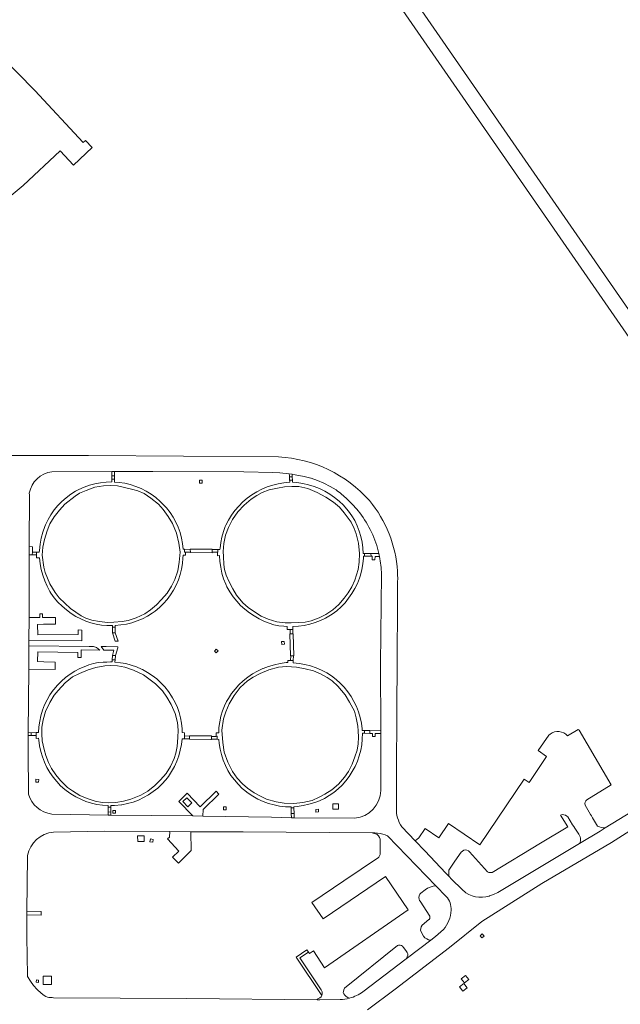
# Model space of a CAD drawing. Header units: metres. Extents: x 166325 to 190320, y 381923 to 404576.
# Tile 680 of 1056: x 174177 to 174390, y 390712 to 391062. Entities that reach past the tile are written whole.
import ezdxf

# ---------------------------------------------------------------- set-up
doc = ezdxf.new("R2010")
doc.units = ezdxf.units.M
doc.layers.add('B-WE-VH-VERHARDING_ASFALT-GV', color=8, linetype='Continuous', lineweight=18)
doc.layers.add('B-WE-VH-VERHARDING_BETON-GV', color=8, linetype='Continuous', lineweight=18)

msp = doc.modelspace()

# ---------------------------------------------------------------- linework, layer by layer
at = {"layer": 'B-WE-VH-VERHARDING_ASFALT-GV', "flags": 128}
for points in [[(174461.367, 390860.459), (174108.059, 391370.814)], [(174103.465, 391367.682), (174412.886, 390920.782), (174417.436, 390914.211), (174458.678, 390854.644)], [(174268.92, 390906.474), (174201.469, 390906.961), (174144.181, 390907.009), (174117.309, 390907.302)], [(174188.458, 390901.234), (174209.765, 390901.248), (174210.713, 390901.249), (174224.331, 390901.258), (174256.607, 390901.196), (174266.878, 390900.979), (174269.407, 390900.817), (174272.736, 390900.462), (174273.741, 390900.324), (174274.806, 390900.16), (174278.097, 390899.549), (174280.454, 390898.891), (174280.489, 390898.88), (174282.815, 390898.063), (174285.083, 390897.097), (174287.284, 390895.985), (174289.408, 390894.734)], [(174180.086, 390786.763), (174179.951, 390802.176), (174179.998, 390807.514), (174180.007, 390808.566), (174180.206, 390831.126), (174180.279, 390839.332), (174180.289, 390840.518), (174180.291, 390841.231), (174180.313, 390849.462), (174180.373, 390871.737), (174180.381, 390874.637), (174180.431, 390892.998), (174180.408, 390893.556)], [(174305.503, 390864.837), (174305.208, 390832.872), (174305.23, 390809.227), (174305.231, 390808.248), (174305.25, 390787.991)], [(174310.863, 390781.754), (174310.889, 390795.161), (174310.912, 390815.295), (174311.047, 390835.219), (174311.145, 390853.23), (174311.187, 390860.838)], [(174407.102, 390788.282), (174384.973, 390774.709), (174383.139, 390773.584), (174375.828, 390769.201), (174346.805, 390751.807), (174345.252, 390751.08), (174343.929, 390750.584), (174343.801, 390750.542), (174342.598, 390750.243), (174341.367, 390750.102), (174340.128, 390750.119), (174338.901, 390750.297), (174337.708, 390750.63), (174336.567, 390751.115), (174335.498, 390751.742), (174334.036, 390752.974), (174330.509, 390756.386), (174329.398, 390757.56), (174328.4, 390758.615), (174320.849, 390766.592), (174317.444, 390770.189), (174312.754, 390775.143)], [(174274.495, 390778.31), (174273.495, 390778.315), (174266.437, 390778.558), (174242.097, 390778.928), (174238.527, 390778.983), (174209.377, 390779.288), (174208.386, 390779.306), (174188.382, 390779.666)], [(174296.07, 390778.195), (174274.495, 390778.31)], [(174188.958, 390773.284), (174207.196, 390773.541), (174230.318, 390773.428), (174237.788, 390773.391), (174256.331, 390773.3), (174302.216, 390772.975)], [(174300.536, 390710.148), (174310.411, 390717.454), (174329.629, 390732.231), (174341.114, 390741.527), (174362.517, 390754.967), (174387.25, 390769.584), (174393.722, 390773.754)], [(174307.66, 390771.906), (174324.85, 390754.135), (174328.476, 390750.387)], [(174290.784, 390713.774), (174283.632, 390713.701), (174283.024, 390713.706), (174282.68, 390713.709), (174236.336, 390714.111), (174188.948, 390714.431), (174188.526, 390714.471), (174187.353, 390714.492), (174186.861, 390714.581), (174186.227, 390714.834), (174185.669, 390715.228), (174184.654, 390716.059), (174183.244, 390717.385), (174181.949, 390718.823), (174180.778, 390720.363), (174179.737, 390721.994), (174179.731, 390722.305), (174179.482, 390736.011), (174179.577, 390743.854), (174179.592, 390745.125), (174179.826, 390764.479), (174179.807, 390764.949)], [(174327.486, 390738.702), (174324.721, 390736.2), (174322.986, 390734.882), (174314.704, 390728.588), (174314.319, 390728.295), (174298.912, 390716.589)]]:
    msp.add_lwpolyline(points, dxfattribs=at)
at = {"layer": 'B-WE-VH-VERHARDING_ASFALT-GV'}
for points in [[(174301.21, 390890.961, 0.2012158), (174268.92, 390906.474)], [(174180.408, 390893.556, -0.3302378), (174188.458, 390901.234)], [(174289.408, 390894.734, -0.0367308), (174293.354, 390891.465)], [(174293.354, 390891.465, -0.0436134), (174297.763, 390886.658)], [(174311.177, 390865.863, 0.1602006), (174301.21, 390890.961)], [(174297.763, 390886.658, -0.1084184), (174304.589, 390872.122)], [(174304.805, 390871.104, -0.0421183), (174305.503, 390864.837)], [(174311.187, 390860.838, 0.029055), (174311.177, 390865.863)], [(174188.382, 390779.666, -0.3017565), (174180.086, 390786.763)], [(174305.25, 390787.991, -0.3816381), (174296.07, 390778.195)], [(174312.754, 390775.143, -0.1801674), (174310.863, 390781.754)], [(174179.807, 390764.949, -0.3255186), (174188.958, 390773.284)], [(174302.216, 390772.975, -0.0379108), (174304.142, 390772.878)], [(174304.142, 390772.878, -0.0716589), (174307.66, 390771.906)], [(174328.476, 390750.387, -0.2056813), (174330.25, 390745.486)], [(174330.25, 390745.486, -0.172429), (174327.486, 390738.702)], [(174298.912, 390716.589, -0.0923294), (174294.122, 390714.277)], [(174294.122, 390714.277, -0.0584454), (174290.784, 390713.774)]]:
    msp.add_lwpolyline(points, format="xyb", dxfattribs=at)
at = {"layer": 'B-WE-VH-VERHARDING_BETON-GV', "flags": 128}
for points in [[(174191.423, 391015.195), (174196.127, 391010.025), (174202.763, 391016.301), (174200.343, 391018.861), (174199.599, 391018.09), (174182.316, 391036.606), (174163.538, 391055.639)], [(174101.845, 390920.838), (174107.6, 390922.081), (174106.551, 390932.788), (174106.474, 390933.259), (174106.409, 390934.372), (174106.503, 390935.482), (174106.755, 390936.567), (174107.16, 390937.606), (174107.709, 390938.575), (174108.391, 390939.456), (174119.429, 390950.695), (174147.115, 390977.053), (174178.241, 391002.834), (174191.423, 391015.195)], [(174304.589, 390872.122), (174301.778, 390872.176), (174301.788, 390871.244), (174302.253, 390871.243), (174302.229, 390869.986), (174303.177, 390869.937), (174303.21, 390871.146), (174304.805, 390871.104)], [(174382.254, 390775.383), (174380.489, 390778.361), (174380.126, 390778.973), (174379.795, 390779.531), (174377.841, 390782.828), (174377.754, 390783.35), (174377.826, 390783.875), (174378.051, 390784.355), (174378.408, 390784.746), (174378.419, 390784.755), (174387.136, 390790.005), (174375.715, 390809.444), (174375.386, 390809.7), (174371.579, 390807.384), (174370.968, 390807.976), (174370.258, 390808.444), (174369.473, 390808.772), (174368.64, 390808.946), (174367.79, 390808.963), (174366.951, 390808.819), (174366.154, 390808.522), (174365.427, 390808.081), (174365.39, 390808.054), (174364.898, 390807.664), (174361.173, 390802.18), (174364.11, 390800.095), (174357.936, 390790.806), (174356.216, 390792.045), (174340.418, 390768.759), (174329.278, 390776.263), (174325.914, 390771.217), (174321, 390774.584), (174318.742, 390771.259), (174317.444, 390770.189), (174320.849, 390766.592), (174328.4, 390758.615), (174329.398, 390757.56), (174329.458, 390759.685), (174331.6, 390762.943), (174333.859, 390766.138), (174334.256, 390766.526), (174334.747, 390766.785), (174335.291, 390766.894), (174335.844, 390766.845), (174336.36, 390766.64), (174336.796, 390766.297), (174336.812, 390766.281), (174343.209, 390759.2), (174343.67, 390758.95), (174344.185, 390758.85), (174344.706, 390758.909), (174344.794, 390758.935), (174361.96, 390769.274), (174371.716, 390775.171), (174369.036, 390779.305), (174369.634, 390779.447), (174370.248, 390779.432), (174370.838, 390779.258), (174371.364, 390778.939), (174371.685, 390778.628), (174373.395, 390775.85), (174373.779, 390775.227), (174374.187, 390774.61), (174375.331, 390772.881)], [(174375.828, 390769.201), (174383.139, 390773.584), (174384.973, 390774.709)], [(174302.216, 390772.975), (174303.417, 390772.658), (174303.977, 390772.345), (174304.444, 390771.904), (174304.787, 390771.361), (174304.986, 390770.751), (174305.004, 390770.646), (174305.055, 390765.874), (174305.03, 390765.305), (174304.849, 390764.765), (174304.525, 390764.297), (174304.436, 390764.205), (174292.149, 390755.886), (174280.767, 390748.261), (174284.737, 390742.395), (174306.965, 390757.537), (174314.993, 390745.594), (174285.239, 390725.088), (174281.348, 390731.05), (174279.896, 390730.119), (174279.537, 390730.635), (174276.491, 390728.585), (174284.067, 390717.272), (174284.2, 390717.047), (174284.406, 390716.474), (174284.456, 390715.868), (174284.348, 390715.27), (174284.039, 390714.773), (174283.608, 390714.377), (174283.138, 390714.132), (174282.639, 390713.968), (174282.68, 390713.709), (174283.024, 390713.706), (174283.632, 390713.701), (174290.784, 390713.774)], [(174324.85, 390754.135), (174307.66, 390771.906)], [(174320.383, 390736.244), (174319.565, 390737.846), (174319.55, 390737.885), (174319.418, 390738.472), (174319.445, 390739.074), (174319.629, 390739.647), (174319.955, 390740.151), (174322.319, 390742.165), (174322.404, 390742.239), (174322.643, 390742.579), (174322.737, 390742.984), (174322.672, 390743.395), (174319.189, 390748.724), (174319.055, 390748.935), (174318.843, 390749.48), (174318.787, 390750.061), (174318.889, 390750.637), (174319.143, 390751.163), (174319.53, 390751.601), (174321.046, 390752.746)], [(174292.173, 390715.83), (174291.949, 390716.288), (174291.962, 390716.667), (174292.111, 390717.252), (174292.408, 390717.778), (174311.21, 390732.983), (174311.599, 390733.112), (174312.099, 390733.127), (174312.579, 390732.985), (174312.99, 390732.699), (174313.284, 390732.328), (174314.162, 390731.221), (174314.665, 390730.483), (174314.828, 390730.006), (174314.833, 390729.502), (174314.679, 390729.015), (174314.319, 390728.295), (174314.704, 390728.588), (174322.986, 390734.882)]]:
    msp.add_lwpolyline(points, dxfattribs=at)
for points in [[(174210.713, 390901.249), (174209.765, 390901.248), (174209.739, 390899.746), (174210.704, 390899.719)], [(174273.741, 390900.324), (174272.736, 390900.462), (174272.782, 390899.761), (174272.805, 390899.412), (174273.793, 390899.453), (174273.775, 390899.762)], [(174233.942, 390879.597), (174233.273, 390881.488), (174232.455, 390883.321), (174231.494, 390885.082), (174230.396, 390886.761), (174229.167, 390888.348), (174228.366, 390889.257), (174226.914, 390890.7), (174225.355, 390892.025), (174223.697, 390893.224), (174221.95, 390894.29), (174220.126, 390895.216), (174218.234, 390895.997), (174216.287, 390896.628), (174214.298, 390897.105), (174212.276, 390897.425), (174210.691, 390897.564), (174210.695, 390898.27), (174210.697, 390898.561), (174209.718, 390898.585), (174209.714, 390898.335), (174209.701, 390897.588), (174207.686, 390897.53), (174205.683, 390897.313), (174203.703, 390896.938), (174201.759, 390896.407), (174199.863, 390895.724), (174198.027, 390894.892), (174196.876, 390894.277), (174195.156, 390893.194), (174193.526, 390891.98), (174191.997, 390890.641), (174190.578, 390889.186), (174189.277, 390887.624), (174188.104, 390885.964), (174187.064, 390884.218), (174186.165, 390882.395), (174185.904, 390881.786), (174185.198, 390879.714), (174184.646, 390877.596), (174184.25, 390875.444), (174184.012, 390873.268), (174183.972, 390872.611), (174183.183, 390872.625), (174182.993, 390872.629), (174182.974, 390871.701), (174182.973, 390870.618), (174183.268, 390870.618), (174184.008, 390870.618), (174184.24, 390868.537), (174184.63, 390866.48), (174185.175, 390864.458), (174185.874, 390862.484), (174186.72, 390860.569), (174187.711, 390858.725), (174188.072, 390858.129), (174189.271, 390856.471), (174190.596, 390854.911), (174192.039, 390853.461), (174193.591, 390852.127), (174195.242, 390850.918), (174196.983, 390849.842), (174198.676, 390848.965), (174200.447, 390848.189), (174202.276, 390847.563), (174204.15, 390847.089), (174206.057, 390846.773), (174207.984, 390846.615), (174209.917, 390846.617), (174210.013, 390846.621), (174210.013, 390846.058), (174210.948, 390846.011), (174210.965, 390846.636), (174212.955, 390846.799), (174214.927, 390847.12), (174216.866, 390847.598), (174218.761, 390848.229), (174220.599, 390849.01), (174222.369, 390849.936), (174224.06, 390851), (174225.064, 390851.727), (174226.61, 390852.995), (174228.051, 390854.382), (174229.376, 390855.879), (174230.577, 390857.478), (174231.646, 390859.168), (174232.577, 390860.937), (174233.364, 390862.775), (174234.002, 390864.67), (174234.486, 390866.61), (174234.814, 390868.582), (174234.983, 390870.574), (174235.007, 390871.531), (174235.664, 390871.545), (174235.843, 390871.549), (174235.843, 390872.6), (174235.504, 390872.618), (174235.52, 390873.679), (174235.02, 390873.688), (174234.818, 390875.684), (174234.458, 390877.658)], [(174210.704, 390899.719), (174209.739, 390899.746), (174209.718, 390898.585), (174210.697, 390898.561)], [(174241.852, 390898.185), (174240.858, 390898.173), (174240.871, 390897.135), (174241.865, 390897.147)], [(174292.547, 390854.695), (174293.842, 390856.272), (174295.009, 390857.945), (174296.042, 390859.705), (174296.933, 390861.54), (174297.679, 390863.44), (174298.02, 390864.495), (174298.531, 390866.465), (174298.885, 390868.47), (174299.081, 390870.496), (174299.113, 390871.25), (174299.481, 390871.249), (174299.478, 390872.22), (174299.056, 390872.228), (174298.934, 390874.245), (174298.653, 390876.246), (174298.215, 390878.218), (174297.622, 390880.149), (174296.878, 390882.028), (174295.987, 390883.841), (174294.957, 390885.579), (174293.791, 390887.229), (174292.499, 390888.782), (174291.965, 390889.357), (174290.457, 390890.786), (174288.844, 390892.094), (174287.135, 390893.275), (174285.34, 390894.32), (174283.47, 390895.224), (174281.535, 390895.982), (174279.549, 390896.589), (174277.521, 390897.041), (174275.465, 390897.335), (174273.912, 390897.452), (174273.877, 390898.047), (174273.867, 390898.209), (174272.887, 390898.172), (174272.892, 390898.05), (174272.919, 390897.456), (174270.875, 390897.284), (174268.851, 390896.953), (174266.859, 390896.465), (174264.911, 390895.824), (174263.018, 390895.032), (174261.193, 390894.096), (174259.447, 390893.021), (174257.789, 390891.812), (174256.231, 390890.478), (174254.782, 390889.027), (174253.45, 390887.467), (174252.243, 390885.808), (174251.17, 390884.061), (174250.235, 390882.234), (174250.038, 390881.797), (174249.338, 390879.931), (174248.791, 390878.014), (174248.399, 390876.059), (174248.164, 390874.079), (174248.132, 390873.6), (174247.395, 390873.599), (174247.414, 390872.657), (174247.236, 390872.662), (174247.291, 390871.389), (174248.009, 390871.413), (174248.129, 390869.333), (174248.408, 390867.267), (174248.845, 390865.23), (174249.436, 390863.232), (174250.179, 390861.285), (174250.627, 390860.291), (174251.641, 390858.516), (174252.791, 390856.826), (174254.07, 390855.231), (174255.47, 390853.74), (174256.981, 390852.364), (174258.596, 390851.11), (174260.304, 390849.986), (174262.094, 390848.999), (174262.34, 390848.877), (174263.941, 390848.068), (174265.607, 390847.405), (174267.326, 390846.892), (174269.083, 390846.535), (174270.866, 390846.336), (174272.041, 390846.292), (174272.028, 390846.012), (174271.991, 390845.192), (174273.047, 390845.171), (174274.069, 390845.148), (174274.069, 390845.263), (174274.064, 390846.009), (174274.062, 390846.297), (174276.065, 390846.393), (174278.054, 390846.648), (174280.016, 390847.062), (174281.939, 390847.63), (174283.811, 390848.35), (174285.619, 390849.216), (174287.352, 390850.224), (174287.981, 390850.637), (174289.607, 390851.869), (174291.133, 390853.224)], [(174273.793, 390899.453), (174272.805, 390899.412), (174272.887, 390898.172), (174273.867, 390898.209)], [(174186.707, 390880.168), (174187.693, 390882.682), (174189.228, 390885.204), (174191.1, 390887.534), (174193.068, 390889.671), (174196.685, 390892.557), (174198.257, 390893.606), (174200.628, 390894.596), (174203.674, 390895.681), (174206.758, 390896.256), (174209.37, 390896.281), (174211.759, 390896.173), (174217.231, 390894.952), (174218.984, 390894.478), (174221.151, 390893.512), (174223.626, 390891.832), (174226.263, 390889.729), (174228.015, 390887.809), (174229.737, 390885.369), (174231.227, 390882.862), (174232.717, 390879.392), (174233.532, 390875.826), (174233.981, 390872.655), (174233.63, 390869.061), (174233.135, 390865.998), (174232.052, 390862.954), (174230.97, 390860.633), (174229.33, 390858.13), (174227.38, 390855.858), (174225.615, 390853.99), (174223.464, 390852.172), (174221.391, 390850.777), (174218.354, 390849.383), (174215.51, 390848.327), (174213.351, 390848.021), (174210.393, 390847.774), (174208.167, 390847.699), (174205.305, 390847.982), (174202.647, 390848.534), (174200.45, 390849.221), (174198.823, 390850.023), (174196.955, 390851.306), (174195.078, 390852.658), (174191.064, 390856.459), (174189.63, 390858.32), (174187.687, 390861.348), (174186.073, 390865.455), (174185.526, 390867.373), (174185.03, 390871.604), (174185.245, 390874.455), (174185.788, 390877.182)], [(174253.959, 390857.419), (174252.68, 390859.646), (174251.372, 390862.076), (174250.373, 390864.515), (174249.749, 390866.491), (174249.539, 390868.216), (174249.369, 390871.117), (174249.323, 390872.899), (174249.509, 390875.712), (174250.148, 390878.728), (174251.115, 390881.376), (174252.593, 390884.304), (174254.494, 390886.913), (174256.732, 390889.329), (174259.221, 390891.436), (174261.265, 390892.793), (174263.155, 390893.783), (174265.594, 390894.782), (174268.533, 390895.405), (174271.087, 390895.836), (174273.612, 390895.987), (174276.098, 390895.926), (174279.325, 390895.248), (174282.648, 390893.895), (174285.787, 390892.138), (174288.512, 390890.391), (174290.582, 390888.654), (174292.276, 390886.657), (174294.681, 390883.282), (174295.748, 390881.093), (174296.507, 390879.137), (174297.38, 390875.888), (174297.703, 390872.149), (174297.613, 390869.143), (174297.166, 390866.465), (174296.044, 390862.727), (174294.943, 390860.3), (174293.659, 390858.192), (174292.269, 390856.343), (174290.397, 390854.014), (174288.179, 390852.185), (174285.739, 390850.463), (174283.358, 390849.3), (174280.581, 390848.253), (174278.345, 390847.764), (174273.412, 390847.616), (174271.282, 390847.589), (174268.382, 390847.901), (174265.223, 390848.83), (174262.825, 390849.97), (174261.101, 390850.964), (174258.194, 390853.03), (174256.268, 390854.718)], [(174181.528, 390874.595), (174180.381, 390874.637), (174180.373, 390871.737), (174181.468, 390871.721), (174181.512, 390872.657)], [(174182.993, 390872.629), (174181.512, 390872.657), (174181.468, 390871.721), (174182.974, 390871.701)], [(174237.596, 390873.643), (174235.52, 390873.679), (174235.504, 390872.618), (174235.843, 390872.6), (174237.609, 390872.628)], [(174245.391, 390873.596), (174245.381, 390873.766), (174237.815, 390873.774), (174237.598, 390873.774), (174237.596, 390873.643), (174237.609, 390872.628), (174237.62, 390872.512), (174237.828, 390872.516), (174245.415, 390872.437), (174245.414, 390872.699)], [(174247.395, 390873.599), (174245.391, 390873.596), (174245.414, 390872.699), (174247.236, 390872.662), (174247.414, 390872.657)], [(174301.778, 390872.176), (174299.478, 390872.22), (174299.481, 390871.249), (174301.788, 390871.244)], [(174183.38, 390847.015), (174185.438, 390847.031), (174189.705, 390847.064), (174189.657, 390849.469), (174185.142, 390849.445), (174185.148, 390850.8), (174184.123, 390850.802), (174184.098, 390849.457), (174180.313, 390849.462), (174180.291, 390841.231), (174199.033, 390841.149), (174199.03, 390845), (174197.71, 390845.026), (174197.723, 390843.374), (174183.409, 390843.265)], [(174210.948, 390846.011), (174210.013, 390846.058), (174209.929, 390844.035), (174210.923, 390844.024)], [(174274.069, 390845.148), (174273.047, 390845.171), (174273.07, 390843.614), (174274.069, 390843.618)], [(174210.923, 390844.024), (174209.929, 390844.035), (174210.876, 390841.002), (174211.93, 390840.997)], [(174270.994, 390840.942), (174270.041, 390840.872), (174270.111, 390839.911), (174271.064, 390839.98)], [(174274.173, 390843.607), (174274.069, 390843.618), (174273.07, 390843.614), (174272.9, 390843.616), (174273.135, 390835.867), (174273.257, 390835.875), (174274.225, 390835.827), (174274.357, 390835.853)], [(174183.436, 390837.274), (174197.661, 390837.052), (174197.633, 390835.258), (174198.871, 390835.232), (174198.878, 390837.924), (174205.433, 390837.836), (174204.903, 390838.371), (174204.272, 390838.782), (174203.569, 390839.051), (174203.213, 390839.126), (174201.655, 390839.17), (174180.279, 390839.332), (174180.206, 390831.126), (174189.612, 390831.03), (174189.647, 390833.643), (174185.547, 390833.707), (174183.381, 390833.771)], [(174211.824, 390838.657), (174211.84, 390839.085), (174207.771, 390839.105), (174205.98, 390839.126), (174206.898, 390837.814), (174210.436, 390837.824), (174209.963, 390835.971), (174210.98, 390835.961)], [(174247.459, 390837.564), (174246.79, 390838.202), (174246.141, 390837.521), (174246.81, 390836.883)], [(174224.43, 390787.614), (174226.013, 390788.878), (174227.491, 390790.264), (174228.855, 390791.762), (174229.817, 390793.026), (174230.944, 390794.74), (174231.935, 390796.538), (174232.782, 390798.407), (174233.481, 390800.337), (174234.028, 390802.315), (174234.419, 390804.329), (174234.653, 390806.368), (174235.525, 390806.36), (174235.514, 390807.396), (174235.527, 390808.521), (174234.674, 390808.568), (174234.65, 390809.967), (174234.479, 390811.89), (174234.15, 390813.791), (174233.664, 390815.66), (174233.025, 390817.481), (174232.238, 390819.243), (174231.308, 390820.935), (174230.932, 390821.558), (174229.798, 390823.229), (174228.535, 390824.805), (174227.151, 390826.276), (174225.656, 390827.634), (174224.058, 390828.869), (174222.367, 390829.973), (174220.594, 390830.94), (174220.268, 390831.106), (174218.476, 390831.909), (174216.625, 390832.564), (174214.727, 390833.066), (174212.795, 390833.412), (174210.84, 390833.599), (174210.877, 390834.394), (174209.884, 390834.393), (174209.848, 390833.679), (174209.198, 390833.657), (174207.904, 390833.627), (174206.661, 390833.596), (174204.928, 390833.416), (174203.22, 390833.078), (174201.55, 390832.585), (174199.932, 390831.941), (174198.414, 390831.301), (174196.632, 390830.39), (174194.927, 390829.341), (174193.312, 390828.159), (174191.796, 390826.851), (174190.39, 390825.427), (174189.102, 390823.895), (174188.922, 390823.66), (174187.761, 390821.995), (174186.735, 390820.243), (174185.85, 390818.416), (174185.112, 390816.525), (174184.524, 390814.581), (174184.092, 390812.598), (174183.817, 390810.586), (174183.701, 390808.559), (174182.815, 390808.571), (174182.826, 390807.555), (174182.838, 390806.475), (174183.73, 390806.558), (174183.784, 390805.881), (174184.053, 390803.867), (174184.48, 390801.88), (174185.061, 390799.933), (174185.794, 390798.038), (174186.673, 390796.207), (174187.694, 390794.45), (174188.85, 390792.779), (174190.133, 390791.204), (174191.537, 390789.734), (174193.052, 390788.38), (174193.538, 390787.99), (174195.165, 390786.819), (174196.88, 390785.782), (174198.673, 390784.885), (174200.532, 390784.133), (174202.444, 390783.532), (174204.399, 390783.085), (174206.382, 390782.796), (174208.383, 390782.665), (174208.383, 390782.144), (174209.369, 390782.091), (174209.368, 390782.648), (174210.631, 390782.698), (174213.131, 390782.918), (174213.326, 390782.949), (174215.312, 390783.352), (174217.259, 390783.91), (174219.156, 390784.62), (174220.991, 390785.478), (174222.753, 390786.478)], [(174210.98, 390835.961), (174209.963, 390835.971), (174209.884, 390834.393), (174210.877, 390834.394)], [(174298.12, 390802.284), (174298.481, 390804.278), (174298.684, 390806.295), (174298.728, 390808.321), (174299.464, 390808.321), (174299.468, 390809.284), (174298.672, 390809.292), (174298.619, 390809.947), (174298.352, 390811.965), (174297.927, 390813.955), (174297.347, 390815.905), (174296.615, 390817.804), (174295.737, 390819.64), (174294.717, 390821.401), (174293.562, 390823.076), (174292.279, 390824.656), (174290.876, 390826.129), (174289.362, 390827.489), (174287.745, 390828.725), (174286.079, 390829.768), (174284.226, 390830.747), (174282.304, 390831.581), (174280.323, 390832.266), (174278.296, 390832.798), (174276.234, 390833.174), (174274.15, 390833.392), (174274.171, 390834.07), (174274.175, 390834.194), (174273.229, 390834.23), (174272.213, 390834.195), (174272.211, 390834.021), (174272.205, 390833.49), (174271.641, 390833.439), (174269.534, 390833.146), (174267.456, 390832.696), (174265.417, 390832.091), (174263.429, 390831.334), (174263.337, 390831.295), (174261.479, 390830.419), (174259.695, 390829.401), (174257.996, 390828.247), (174256.392, 390826.965), (174254.893, 390825.561), (174253.507, 390824.045), (174252.243, 390822.426), (174251.11, 390820.714), (174250.45, 390819.593), (174249.757, 390818.135), (174249.033, 390816.277), (174248.461, 390814.367), (174248.044, 390812.417), (174247.784, 390810.439), (174247.683, 390808.448), (174246.835, 390808.463), (174246.791, 390807.254), (174247.107, 390807.266), (174247.117, 390806.196), (174247.717, 390806.171), (174247.848, 390804.733), (174248.168, 390802.726), (174248.644, 390800.751), (174249.275, 390798.82), (174250.056, 390796.944), (174250.982, 390795.135), (174252.047, 390793.405), (174253.245, 390791.764), (174254.568, 390790.222), (174256.009, 390788.789), (174256.513, 390788.352), (174258.12, 390787.097), (174259.82, 390785.973), (174261.603, 390784.985), (174263.458, 390784.14), (174265.374, 390783.443), (174267.338, 390782.899), (174269.339, 390782.51), (174271.364, 390782.279), (174273.401, 390782.208), (174273.411, 390781.821), (174274.389, 390781.877), (174274.377, 390782.266), (174275.498, 390782.359), (174277.63, 390782.656), (174279.735, 390783.111), (174281.8, 390783.722), (174283.464, 390784.363), (174285.255, 390785.215), (174286.971, 390786.209), (174288.601, 390787.338), (174290.135, 390788.595), (174291.563, 390789.971), (174292.875, 390791.458), (174294.063, 390793.045), (174295.119, 390794.723), (174295.149, 390794.774), (174296.112, 390796.557), (174296.931, 390798.411), (174297.602, 390800.324)], [(174274.225, 390835.827), (174273.257, 390835.875), (174273.229, 390834.23), (174274.175, 390834.194)], [(174216.439, 390784.941), (174213.885, 390784.269), (174211.109, 390783.704), (174208.44, 390783.601), (174206.311, 390783.815), (174203.806, 390784.252), (174200.993, 390785.161), (174198.354, 390786.301), (174195.716, 390787.923), (174194.031, 390789.129), (174191.49, 390791.522), (174189.826, 390793.557), (174188.258, 390795.881), (174187.239, 390797.973), (174186.23, 390800.48), (174185.654, 390802.6), (174185.012, 390805.675), (174184.899, 390808.171), (174184.873, 390810.541), (174185.3, 390813.113), (174186.219, 390816.099), (174187.697, 390819.268), (174189.261, 390821.829), (174190.631, 390823.572), (174193.207, 390826.276), (174195.792, 390828.432), (174198.241, 390829.604), (174201.297, 390830.863), (174204.063, 390831.737), (174207.253, 390832.292), (174209.373, 390832.386), (174211.734, 390832.239), (174214.345, 390831.783), (174217.446, 390830.777), (174221.019, 390829.115), (174225.188, 390825.921), (174227.748, 390823.394), (174229.229, 390821.195), (174230.835, 390818.601), (174232.19, 390815.352), (174233.025, 390812.133), (174233.263, 390809.483), (174233.183, 390806.891), (174232.986, 390803.663), (174232.425, 390801.313), (174231.873, 390799.376), (174230.617, 390796.584), (174228.976, 390794.08), (174227.056, 390791.847), (174224.944, 390789.758), (174222.474, 390787.757), (174219.996, 390786.305)], [(174249.1, 390805.017), (174248.816, 390809.45), (174249.418, 390813.458), (174250.24, 390815.914), (174251.448, 390818.803), (174253.128, 390821.76), (174255.338, 390824.619), (174257.923, 390827.015), (174259.88, 390828.256), (174262.407, 390829.612), (174265.463, 390830.87), (174268.913, 390831.772), (174271.766, 390832.039), (174275.34, 390831.823), (174278.413, 390831.26), (174281.303, 390830.534), (174283.798, 390829.442), (174286.253, 390828.139), (174288.044, 390826.913), (174289.95, 390825.118), (174292.625, 390822.022), (174294.164, 390819.419), (174295.866, 390816.15), (174296.508, 390813.798), (174297.131, 390810.859), (174297.197, 390809.182), (174297.377, 390806.937), (174297.259, 390804.615), (174296.823, 390802.351), (174296.059, 390799.972), (174295.112, 390797.429), (174293.798, 390794.8), (174292.341, 390792.701), (174290.179, 390790.227), (174287.884, 390788.216), (174285.415, 390786.696), (174283.4, 390785.619), (174280.874, 390784.504), (174277.578, 390783.728), (174274.388, 390783.414), (174270.939, 390783.475), (174268.077, 390783.999), (174264.677, 390784.928), (174262.241, 390786.097), (174260.257, 390787.226), (174257.927, 390788.858), (174256.156, 390790.43), (174254.289, 390792.437), (174252.577, 390794.809), (174250.904, 390798.116), (174249.655, 390801.586)], [(174181.042, 390808.552), (174180.007, 390808.566), (174179.998, 390807.514), (174181.045, 390807.509)], [(174182.815, 390808.571), (174181.042, 390808.552), (174181.045, 390807.509), (174182.826, 390807.555)], [(174237.287, 390807.314), (174235.514, 390807.396), (174235.525, 390806.36), (174237.264, 390806.347)], [(174245.117, 390807.242), (174245.119, 390807.399), (174244.854, 390807.399), (174237.3, 390807.404), (174237.287, 390807.314), (174237.264, 390806.347), (174237.257, 390806.242), (174244.858, 390806.173), (174245.154, 390806.17), (174245.155, 390806.278)], [(174247.107, 390807.266), (174246.791, 390807.254), (174245.117, 390807.242), (174245.155, 390806.278), (174246.871, 390806.206), (174247.117, 390806.196)], [(174301.365, 390809.307), (174299.468, 390809.284), (174299.464, 390808.321), (174301.405, 390808.32)], [(174305.23, 390809.227), (174301.365, 390809.307), (174301.405, 390808.32), (174302.299, 390808.319), (174302.282, 390807.188), (174303.206, 390807.168), (174303.214, 390808.314), (174305.231, 390808.248)], [(174183.761, 390791.954), (174182.78, 390791.996), (174182.739, 390791.034), (174183.72, 390790.992)], [(174247.739, 390786.755), (174246.81, 390787.784), (174241.156, 390782.271), (174236.489, 390787.058), (174233.494, 390784.108), (174238.527, 390778.983), (174242.097, 390778.928), (174242.197, 390781.292)], [(174236.754, 390782.21), (174234.947, 390784.071), (174236.39, 390785.473), (174238.198, 390783.611)], [(174209.369, 390782.091), (174208.383, 390782.144), (174208.385, 390780.377), (174209.374, 390780.415)], [(174250.387, 390782.236), (174249.386, 390782.266), (174249.354, 390781.192), (174250.355, 390781.162)], [(174274.389, 390781.877), (174273.411, 390781.821), (174273.457, 390779.913), (174274.448, 390779.896)], [(174290.201, 390783.292), (174288.244, 390783.302), (174288.235, 390781.393), (174290.191, 390781.383)], [(174209.374, 390780.415), (174208.385, 390780.377), (174208.386, 390779.306), (174209.377, 390779.288)], [(174211.044, 390780.461), (174211.064, 390780.921), (174210.097, 390780.963), (174210.073, 390780.422), (174210.053, 390779.97), (174211.021, 390779.928)], [(174274.448, 390779.896), (174273.457, 390779.913), (174273.495, 390778.315), (174274.495, 390778.31)], [(174283.128, 390781.262), (174283.124, 390781.35), (174282.165, 390781.3), (174282.183, 390780.967), (174282.214, 390780.36), (174283.173, 390780.41)], [(174221.18, 390771.949), (174218.894, 390771.918), (174218.918, 390769.905), (174221.176, 390769.889)], [(174237.788, 390773.391), (174230.318, 390773.428), (174230.22, 390771.471), (174229.503, 390770.832), (174233.571, 390766.52), (174231.249, 390764.33), (174233.394, 390762.268), (174237.937, 390766.767)], [(174224.401, 390770.604), (174223.472, 390770.803), (174223.254, 390769.818), (174224.23, 390769.619)], [(174184.595, 390745.053), (174179.592, 390745.125), (174179.577, 390743.854), (174184.607, 390743.727)], [(174341.968, 390736.267), (174341.324, 390737.07), (174340.561, 390736.459), (174341.206, 390735.655)], [(174276.491, 390728.585), (174279.537, 390730.635), (174278.975, 390731.441), (174275.155, 390728.871), (174284.348, 390715.27), (174284.456, 390715.868), (174284.406, 390716.474), (174284.2, 390717.047), (174284.067, 390717.272)], [(174188.27, 390722.115), (174185.328, 390722.104), (174185.339, 390719.176), (174188.266, 390719.173)], [(174336.483, 390720.862), (174335.386, 390722.311), (174333.857, 390721.152), (174334.954, 390719.704)], [(174183.732, 390720.693), (174182.944, 390720.745), (174182.892, 390719.951), (174183.68, 390719.9)], [(174335.913, 390717.996), (174334.761, 390719.474), (174333.231, 390718.28), (174334.384, 390716.803)]]:
    msp.add_lwpolyline(points, close=True, dxfattribs=at)
at = {"layer": 'B-WE-VH-VERHARDING_BETON-GV'}
for points in [[(174304.805, 390871.104, 0.0060389), (174304.589, 390872.122)], [(174384.973, 390774.709, -0.1287444), (174382.254, 390775.383)], [(174375.331, 390772.881, -0.3149266), (174375.828, 390769.201)], [(174321.046, 390752.746, -0.1622576), (174324.85, 390754.135)], [(174322.986, 390734.882, -0.1828559), (174320.383, 390736.244)], [(174294.122, 390714.277, -0.1860205), (174292.173, 390715.83)]]:
    msp.add_lwpolyline(points, format="xyb", dxfattribs=at)

doc.saveas('drawing.dxf')
